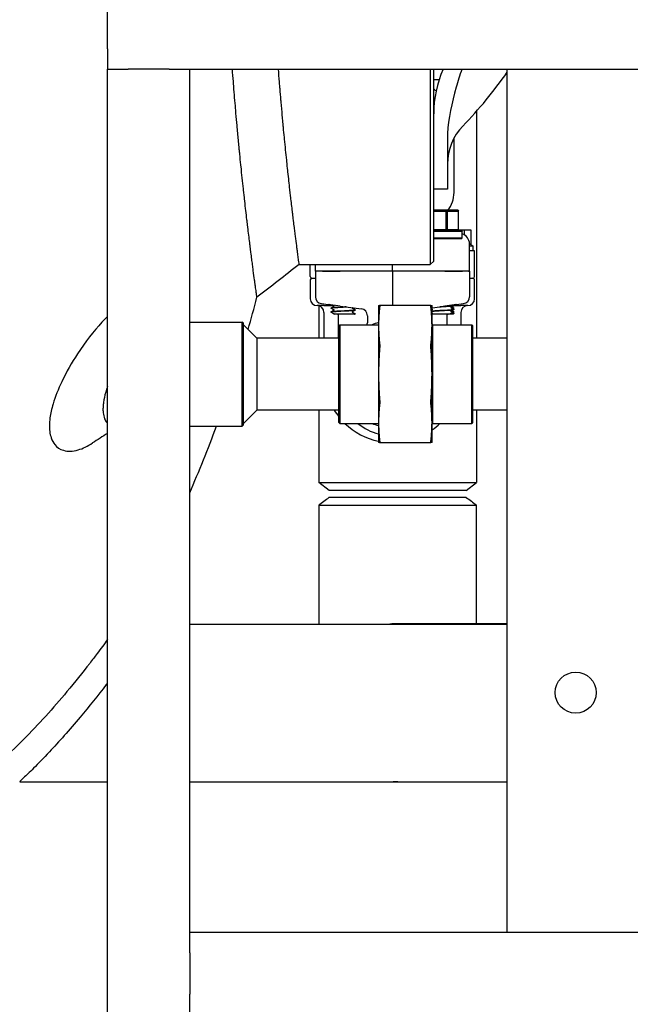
# Model space of a CAD drawing. Header units: inches. Extents: x 18 to 846, y -67 to 561.
# Tile 521 of 656: x 543 to 554, y 211 to 229. Entities that reach past the tile are written whole.
import ezdxf

# ---------------------------------------------------------------- set-up
doc = ezdxf.new("R2010")
doc.units = ezdxf.units.IN
doc.header["$LTSCALE"] = 24
doc.header["$MEASUREMENT"] = 0
doc.layers.add('Visible (ANSI)', color=7, linetype='Continuous', lineweight=30)

msp = doc.modelspace()

# ---------------------------------------------------------------- linework, layer by layer
at = {"layer": 'Visible (ANSI)'}
for p, q in [((544.75843, 228.66786), (544.75843, 229.41786)), ((544.75843, 228.66786), (544.75843, 228.29286)), ((544.75843, 228.29286), (545.13343, 228.29286)), ((544.75843, 192.54286), (544.75843, 228.29286)), ((545.88343, 228.29286), (545.13343, 228.29286)), ((545.88343, 228.29286), (546.25843, 228.29286)), ((546.25843, 212.54286), (546.25843, 228.29286)), ((546.25843, 228.29286), (582.75843, 228.29286)), ((550.64978, 228.29295), (550.64978, 224.73036)), ((550.71228, 224.79286), (550.71228, 228.29295)), ((552.05343, 212.54286), (552.05343, 228.29286)), ((550.71228, 228.10429), (550.81209, 228.10429)), ((551.49043, 227.52276), (551.49043, 223.38786)), ((550.96228, 227.02689), (550.96228, 226.40587)), ((551.08347, 226.04286), (551.08347, 227.03806)), ((550.96228, 226.40587), (550.96228, 226.10536)), ((550.96228, 226.10536), (550.71228, 226.10536)), ((550.9459, 225.71911), (550.71228, 225.71911)), ((550.71228, 225.70349), (550.93594, 225.70349)), ((550.93594, 225.70349), (550.9459, 225.71911)), ((550.96183, 225.70349), (550.93594, 225.70349)), ((550.93594, 225.70349), (550.93594, 225.36474)), ((550.9459, 225.71911), (550.96183, 225.70349)), ((551.15026, 225.71911), (550.9459, 225.71911)), ((550.96183, 225.36474), (550.96183, 225.70349)), ((550.96183, 225.70349), (551.15718, 225.70349)), ((551.15718, 225.70349), (551.15026, 225.71911)), ((551.15026, 225.71911), (551.16328, 225.70349)), ((551.16328, 225.70349), (551.15718, 225.70349)), ((551.15718, 225.70349), (551.15718, 225.36474)), ((551.16328, 225.36474), (551.16328, 225.70349)), ((550.93594, 225.36474), (550.71228, 225.36474)), ((550.71228, 225.34911), (551.21784, 225.34911)), ((551.23347, 225.33349), (550.71228, 225.33349)), ((550.95643, 225.34911), (550.93594, 225.36474)), ((550.93594, 225.36474), (550.96183, 225.36474)), ((550.96183, 225.36474), (550.95643, 225.34911)), ((551.15718, 225.36474), (550.96183, 225.36474)), ((551.18541, 225.34911), (551.15718, 225.36474)), ((551.15718, 225.36474), (551.16328, 225.36474)), ((551.16328, 225.36474), (551.18541, 225.34911)), ((551.27226, 225.35536), (551.17656, 225.35536)), ((551.21784, 225.34911), (551.23347, 225.33349)), ((551.23347, 225.21474), (551.23347, 225.33349)), ((551.27226, 225.26953), (551.27226, 225.35536)), ((551.39856, 225.35536), (551.27226, 225.35536)), ((551.39856, 225.08727), (551.39856, 225.35536)), ((550.71228, 225.21474), (551.23347, 225.21474)), ((551.21784, 225.19911), (550.73974, 225.19911)), ((551.21784, 225.19911), (551.23347, 225.21474)), ((551.21784, 225.19911), (551.22154, 225.19911)), ((551.36472, 224.60536), (551.36472, 225.10876)), ((551.36472, 225.07072), (551.42722, 225.07072)), ((551.45847, 224.98036), (551.36472, 224.98036)), ((551.39856, 225.08727), (551.42722, 225.07072)), ((551.42722, 225.07072), (551.42722, 224.98036)), ((551.45847, 224.51161), (551.45847, 224.98036)), ((550.71228, 224.79286), (550.64978, 224.73036)), ((548.25678, 224.73036), (550.64978, 224.73036)), ((548.45847, 224.51161), (548.45847, 224.73036)), ((548.55222, 224.60536), (548.55222, 224.73036)), ((548.56201, 224.60536), (548.55222, 224.60536)), ((548.55222, 224.60536), (548.55222, 224.14013)), ((548.56201, 224.60536), (548.56976, 224.60536)), ((548.67957, 224.60536), (548.56976, 224.60536)), ((548.67957, 224.60536), (548.56976, 224.60536)), ((549.0018, 224.60536), (548.67957, 224.60536)), ((548.67957, 224.60536), (549.0018, 224.60536)), ((549.95847, 224.60536), (549.0018, 224.60536)), ((549.95847, 224.60536), (549.0018, 224.60536)), ((549.95847, 224.60536), (549.95847, 224.73036)), ((550.91513, 224.60536), (549.95847, 224.60536)), ((549.95847, 224.60536), (549.95847, 223.98036)), ((550.91513, 224.60536), (549.95847, 224.60536)), ((551.23736, 224.60536), (550.91513, 224.60536)), ((550.91513, 224.60536), (551.23736, 224.60536)), ((551.34717, 224.60536), (551.23736, 224.60536)), ((551.34717, 224.60536), (551.23736, 224.60536)), ((551.34717, 224.60536), (551.35492, 224.60536)), ((551.35492, 224.60536), (551.36472, 224.60536)), ((551.36472, 224.60536), (551.36472, 224.14013)), ((548.45847, 224.44911), (548.45847, 224.10536)), ((548.48972, 224.48036), (548.55222, 224.48036)), ((551.36472, 224.48036), (551.42722, 224.48036)), ((551.45847, 224.10536), (551.45847, 224.44911)), ((548.70847, 223.98036), (548.58347, 223.98036)), ((548.61543, 223.97621), (548.61543, 223.38786)), ((548.662, 224.01591), (548.78716, 223.99943)), ((548.70847, 223.98036), (548.86078, 223.98036)), ((549.00198, 223.97115), (548.78716, 223.99943)), ((548.83972, 223.93515), (548.83972, 223.93448)), ((548.83972, 223.86365), (548.83972, 223.86298)), ((549.00198, 223.97115), (549.393, 223.91967)), ((549.27722, 223.8994), (549.27722, 223.89873)), ((549.70597, 223.98036), (549.70597, 223.61425)), ((550.66234, 223.98036), (549.7246, 223.98036)), ((550.68097, 223.61425), (550.68097, 223.98036)), ((550.68097, 223.94035), (550.91495, 223.97115)), ((551.12977, 223.99943), (550.91495, 223.97115)), ((551.07708, 223.98036), (551.20847, 223.98036)), ((551.07722, 223.97922), (551.07722, 223.97855)), ((551.07722, 223.93498), (551.07722, 223.93431)), ((551.07722, 223.90772), (551.07722, 223.90705)), ((551.07722, 223.86348), (551.07722, 223.86281)), ((551.12977, 223.99943), (551.25493, 224.01591)), ((551.33347, 223.98036), (551.20847, 223.98036)), ((548.70847, 223.85536), (548.70847, 223.38786)), ((548.89313, 223.82411), (548.89154, 223.82411)), ((549.20371, 223.82411), (548.89313, 223.82411)), ((548.96722, 223.8113), (548.96722, 223.38786)), ((549.26521, 223.82411), (549.20371, 223.82411)), ((549.26521, 223.82411), (549.26905, 223.82411)), ((549.27638, 223.82411), (549.26905, 223.82411)), ((549.27722, 223.8279), (549.27722, 223.82723)), ((549.50169, 223.79574), (549.50169, 223.66245)), ((550.86071, 223.82411), (550.68097, 223.82411)), ((550.96473, 223.82411), (550.86071, 223.82411)), ((550.94972, 223.8113), (550.94972, 223.63036)), ((550.96473, 223.82411), (550.97578, 223.82411)), ((551.04645, 223.82411), (550.97578, 223.82411)), ((551.06367, 223.82411), (551.04645, 223.82411)), ((551.07722, 223.83622), (551.07722, 223.83555)), ((551.20847, 223.85536), (551.20847, 223.63036)), ((546.25843, 223.68036), (547.21684, 223.68036)), ((547.21684, 221.78036), (547.21684, 223.68036)), ((547.23247, 223.66474), (547.21684, 223.68036)), ((547.23247, 223.66474), (547.23247, 221.79599)), ((547.48247, 223.38786), (547.23247, 223.63786)), ((548.98247, 223.61474), (548.99809, 223.63036)), ((548.98247, 221.84599), (548.98247, 223.61474)), ((548.99809, 223.63036), (548.99809, 221.83036)), ((548.99809, 223.63036), (549.70597, 223.63036)), ((549.70597, 223.61425), (549.70597, 222.73036)), ((550.69597, 223.63036), (550.68097, 223.64536)), ((550.68097, 222.73036), (550.68097, 223.61425)), ((550.69597, 221.83036), (550.69597, 223.63036)), ((550.69597, 223.63036), (551.40534, 223.63036)), ((551.40534, 221.83036), (551.40534, 223.63036)), ((551.42097, 223.61474), (551.40534, 223.63036)), ((551.42097, 223.61474), (551.42097, 221.84599)), ((548.98247, 223.38786), (547.48247, 223.38786)), ((547.48247, 223.38786), (547.48247, 222.07286)), ((552.05343, 223.38786), (551.42097, 223.38786)), ((549.70597, 222.73036), (549.70597, 221.84648)), ((550.68097, 221.84648), (550.68097, 222.73036)), ((547.48247, 222.07286), (547.23247, 221.82286)), ((548.98247, 222.07286), (547.48247, 222.07286)), ((548.61543, 222.07286), (548.61543, 220.74924)), ((552.05343, 222.07286), (551.42097, 222.07286)), ((551.49043, 222.07286), (551.49043, 220.74924)), ((546.25843, 221.78036), (547.21684, 221.78036)), ((547.23247, 221.79599), (547.21684, 221.78036)), ((548.98247, 221.84599), (548.99809, 221.83036)), ((548.99809, 221.83036), (549.70597, 221.83036)), ((549.70597, 221.84648), (549.70597, 221.48036)), ((550.68097, 221.48036), (550.68097, 221.84648)), ((550.69597, 221.83036), (550.68097, 221.81536)), ((550.69597, 221.83036), (551.40534, 221.83036)), ((551.42097, 221.84599), (551.40534, 221.83036)), ((549.7246, 221.48036), (550.66234, 221.48036)), ((548.61543, 220.74924), (551.49043, 220.74924)), ((548.80293, 220.60536), (548.61543, 220.74924)), ((551.30293, 220.60536), (551.49043, 220.74924)), ((550.05293, 220.48036), (548.80047, 220.48036)), ((551.30293, 220.60536), (548.80293, 220.60536)), ((551.30541, 220.48036), (550.05293, 220.48036)), ((548.61293, 220.33798), (548.61293, 218.16786)), ((551.49293, 218.17036), (551.49293, 220.33798)), ((546.25843, 218.16786), (552.05343, 218.16786)), ((552.05343, 218.17036), (550.05563, 218.17036)), ((543.15589, 215.29286), (544.75843, 215.29286)), ((546.25843, 215.29286), (552.05343, 215.29286)), ((550.05563, 215.29036), (552.05343, 215.29036)), ((582.75843, 212.54286), (546.25843, 212.54286)), ((546.25843, 212.16786), (546.25843, 212.54286)), ((546.25843, 212.16786), (546.25843, 211.41786)), ((546.25843, 211.04286), (546.25843, 211.41786))]:
    msp.add_line(p, q, dxfattribs=at)
msp.add_circle((553.30343, 216.91786), 0.375, dxfattribs=at)
msp.add_circle((553.30343, 216.91786), 0.375, dxfattribs=at)
for centre, radius, start, end in [((552.71228, 227.48036), 2, 156.030518, 180), ((545.59978, 232.73036), 7.8625, 315.882405, 325.166395), ((550.52097, 227.60536), 0.375, 51.142649, 59.325497), ((551.96228, 226.56088), 1, 135.882405, 180), ((550.58347, 226.04286), 0.5, 319.646623, 0), ((548.48972, 224.51161), 0.03125, 180, 270), ((548.48972, 224.44911), 0.03125, 90, 180), ((551.42722, 224.51161), 0.03125, 270, 0), ((551.42722, 224.44911), 0.03125, 0, 90), ((548.58347, 224.10536), 0.125, 180, 270), ((551.33347, 224.10536), 0.125, 270, 0), ((548.58347, 223.85536), 0.125, 0, 90), ((548.77972, 223.8113), 0.1875, 54.852315, 82.5), ((549.37669, 223.79574), 0.125, 0, 82.5), ((551.13722, 223.8113), 0.1875, 97.5, 110.64459), ((551.33347, 223.85536), 0.125, 90, 180), ((548.77972, 223.8113), 0.1875, 0, 3.920217), ((551.13722, 223.8113), 0.1875, 176.079783, 180), ((549.37669, 223.66245), 0.125, 345.12677, 0), ((549.95847, 222.73036), 0.97375, 105.028934, 112.442686), ((549.95847, 222.73036), 1.25, 211.735587, 218.666119), ((549.95847, 222.73036), 1.25, 226.05448, 258.346062), ((549.95847, 222.59661), 0.99125, 230.625309, 255.24248), ((549.95847, 222.73036), 0.97375, 247.557314, 254.971066), ((549.95847, 222.73036), 1.25, 305.309996, 313.94552)]:
    msp.add_arc(centre, radius, start, end, dxfattribs=at)
for centre, major_axis, ratio, start_param, end_param in [((551.17556, 225.10769), (-0.18003, -0.0586), 0.99034231, 2.82973596, 4.0894164), ((548.67832, 224.13984), (0.12504, -0.01646), 0.99110598, 3.2713412, 4.71238898), ((551.23861, 224.13984), (-0.12504, -0.01646), 0.99110598, 1.57079633, 3.01184411)]:
    msp.add_ellipse(centre, major_axis=major_axis, ratio=ratio, start_param=start_param, end_param=end_param, dxfattribs=at)
for points, knots in [([(547.48635, 224.13083), (547.48635, 224.13083), (547.48601, 224.13325), (547.48533, 224.13808), (547.48532, 224.13813), (547.48532, 224.13817), (547.48531, 224.13821), (547.48478, 224.14199), (547.48404, 224.14723), (547.48311, 224.15393), (547.48309, 224.15406), (547.48307, 224.1542), (547.48305, 224.15434), (547.48116, 224.16785), (547.47845, 224.18719), (547.47494, 224.21239), (547.47488, 224.21286), (547.47481, 224.21333), (547.47475, 224.2138), (547.47303, 224.22615), (547.47112, 224.23988), (547.46903, 224.255), (547.46893, 224.2557), (547.46883, 224.2564), (547.46874, 224.2571), (547.46677, 224.27133), (547.46463, 224.28677), (547.46234, 224.30341), (547.45953, 224.32381), (547.45648, 224.34604), (547.45319, 224.37011), (547.45301, 224.3714), (547.45283, 224.37269), (547.45265, 224.37399), (547.44969, 224.39567), (547.44654, 224.41881), (547.4432, 224.44342), (547.44297, 224.44508), (547.44275, 224.44675), (547.44252, 224.44842), (547.43565, 224.49911), (547.42801, 224.55594), (547.41964, 224.61889), (547.4193, 224.62145), (547.41896, 224.62402), (547.41861, 224.6266), (547.41657, 224.64197), (547.41449, 224.65771), (547.41236, 224.6738), (547.41033, 224.68916), (547.40827, 224.70485), (547.40616, 224.72087), (547.40576, 224.72398), (547.40535, 224.7271), (547.40494, 224.73023), (547.40086, 224.76131), (547.39664, 224.79361), (547.3923, 224.82712), (547.38709, 224.86726), (547.38169, 224.90921), (547.3761, 224.953), (547.37554, 224.95738), (547.37497, 224.96178), (547.37441, 224.9662), (547.3696, 225.00388), (547.36466, 225.0429), (547.35959, 225.08325), (547.35896, 225.08827), (547.35833, 225.09331), (547.35769, 225.09837), (547.34699, 225.18368), (547.33572, 225.27484), (547.32398, 225.37175), (547.32322, 225.37802), (547.32246, 225.38432), (547.32169, 225.39064), (547.32054, 225.40015), (547.31939, 225.4097), (547.31823, 225.41931), (547.3139, 225.45534), (547.3095, 225.49212), (547.30504, 225.52966), (547.30422, 225.53659), (547.3034, 225.54355), (547.30257, 225.55053), (547.29636, 225.60297), (547.29005, 225.65686), (547.28365, 225.71217), (547.27714, 225.76839), (547.27051, 225.82627), (547.26379, 225.88579), (547.26283, 225.89422), (547.26188, 225.90269), (547.26092, 225.91119), (547.25454, 225.96787), (547.24807, 226.02601), (547.24152, 226.08559), (547.24052, 226.09472), (547.23951, 226.1039), (547.23851, 226.1131), (547.22454, 226.24075), (547.21026, 226.37492), (547.1958, 226.51534), (547.19473, 226.52575), (547.19366, 226.53619), (547.19259, 226.54666), (547.18596, 226.61136), (547.1793, 226.67737), (547.17262, 226.74465), (547.17153, 226.75571), (547.17043, 226.76681), (547.16933, 226.77794), (547.16703, 226.80122), (547.16473, 226.82466), (547.16243, 226.84824), (547.15852, 226.88836), (547.1546, 226.92889), (547.15069, 226.96982), (547.14257, 227.05475), (547.13442, 227.14186), (547.12627, 227.23105), (547.12514, 227.24347), (547.12401, 227.25593), (547.12287, 227.26842), (547.11633, 227.34053), (547.10979, 227.41398), (547.10328, 227.48872), (547.10217, 227.5015), (547.10106, 227.51431), (547.09994, 227.52716), (547.09717, 227.55928), (547.09439, 227.59164), (547.09162, 227.62423), (547.08042, 227.7562), (547.06932, 227.89194), (547.05843, 228.03111), (547.05741, 228.04414), (547.05639, 228.0572), (547.05538, 228.07028), (547.04969, 228.14356), (547.04407, 228.21777), (547.03851, 228.29286)], [0.464153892, 0.464153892, 0.464153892, 0.464153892, 0.471470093, 0.471470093, 0.471470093, 0.471534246, 0.471534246, 0.471534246, 0.477207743, 0.477207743, 0.477207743, 0.477323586, 0.477323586, 0.477323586, 0.488672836, 0.488672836, 0.488672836, 0.488884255, 0.488884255, 0.488884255, 0.49439829, 0.49439829, 0.49439829, 0.494653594, 0.494653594, 0.494653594, 0.499800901, 0.499800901, 0.499800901, 0.506111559, 0.506111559, 0.506111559, 0.506449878, 0.506449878, 0.506449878, 0.512087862, 0.512087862, 0.512087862, 0.51246775, 0.51246775, 0.51246775, 0.523987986, 0.523987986, 0.523987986, 0.524456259, 0.524456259, 0.524456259, 0.527247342, 0.527247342, 0.527247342, 0.529912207, 0.529912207, 0.529912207, 0.530428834, 0.530428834, 0.530428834, 0.535559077, 0.535559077, 0.535559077, 0.541703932, 0.541703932, 0.541703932, 0.54231888, 0.54231888, 0.54231888, 0.547563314, 0.547563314, 0.547563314, 0.548215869, 0.548215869, 0.548215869, 0.559212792, 0.559212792, 0.559212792, 0.559924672, 0.559924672, 0.559924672, 0.56099478, 0.56099478, 0.56099478, 0.565005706, 0.565005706, 0.565005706, 0.565746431, 0.565746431, 0.565746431, 0.571308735, 0.571308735, 0.571308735, 0.576963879, 0.576963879, 0.576963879, 0.57776545, 0.57776545, 0.57776545, 0.583109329, 0.583109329, 0.583109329, 0.583928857, 0.583928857, 0.583928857, 0.595294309, 0.595294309, 0.595294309, 0.596136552, 0.596136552, 0.596136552, 0.601339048, 0.601339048, 0.601339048, 0.602194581, 0.602194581, 0.602194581, 0.603984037, 0.603984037, 0.603984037, 0.607028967, 0.607028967, 0.607028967, 0.613347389, 0.613347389, 0.613347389, 0.614226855, 0.614226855, 0.614226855, 0.619301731, 0.619301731, 0.619301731, 0.620169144, 0.620169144, 0.620169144, 0.622337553, 0.622337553, 0.622337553, 0.631118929, 0.631118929, 0.631118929, 0.631940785, 0.631940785, 0.631940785, 0.636542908, 0.636542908, 0.636542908, 0.636542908]), ([(548.25678, 224.73036), (548.25678, 224.73036), (548.25646, 224.73271), (548.25583, 224.73741), (548.25582, 224.73745), (548.25582, 224.73749), (548.25581, 224.73754), (548.25531, 224.74121), (548.25463, 224.7463), (548.25375, 224.7528), (548.25373, 224.75294), (548.25372, 224.75307), (548.2537, 224.7532), (548.25193, 224.76633), (548.24941, 224.78511), (548.24614, 224.80954), (548.24608, 224.81), (548.24602, 224.81046), (548.24596, 224.81092), (548.24435, 224.82289), (548.24258, 224.8362), (548.24063, 224.85085), (548.24054, 224.85152), (548.24045, 224.85221), (548.24036, 224.85289), (548.23852, 224.86668), (548.23654, 224.88163), (548.2344, 224.89774), (548.23179, 224.91749), (548.22895, 224.939), (548.22589, 224.96228), (548.22573, 224.96353), (548.22557, 224.96478), (548.2254, 224.96604), (548.22265, 224.98701), (548.21972, 225.0094), (548.21662, 225.0332), (548.21641, 225.0348), (548.2162, 225.03641), (548.21599, 225.03803), (548.20961, 225.08705), (548.20252, 225.14198), (548.19476, 225.20283), (548.19444, 225.2053), (548.19413, 225.20779), (548.19381, 225.21028), (548.19192, 225.22514), (548.18998, 225.24035), (548.18801, 225.2559), (548.18613, 225.27075), (548.18422, 225.28592), (548.18227, 225.3014), (548.18189, 225.3044), (548.18151, 225.30741), (548.18113, 225.31044), (548.17735, 225.34048), (548.17344, 225.3717), (548.16942, 225.40408), (548.16459, 225.44288), (548.15959, 225.48338), (548.15443, 225.5256), (548.15391, 225.52982), (548.15339, 225.53406), (548.15287, 225.53832), (548.14843, 225.57465), (548.14388, 225.61222), (548.1392, 225.65103), (548.13862, 225.65586), (548.13804, 225.66071), (548.13746, 225.66557), (548.1276, 225.74761), (548.11725, 225.8351), (548.10649, 225.928), (548.10579, 225.93401), (548.10509, 225.94005), (548.10439, 225.9461), (548.10334, 225.95521), (548.10228, 225.96437), (548.10122, 225.97358), (548.09725, 226.0081), (548.09322, 226.04334), (548.08914, 226.07928), (548.08839, 226.08592), (548.08764, 226.09259), (548.08688, 226.09927), (548.0812, 226.14949), (548.07543, 226.20108), (548.06957, 226.25402), (548.06362, 226.30785), (548.05758, 226.36316), (548.05145, 226.41995), (548.05058, 226.428), (548.04972, 226.43608), (548.04884, 226.44419), (548.04304, 226.49825), (548.03716, 226.55362), (548.03122, 226.6103), (548.03031, 226.61899), (548.0294, 226.62772), (548.02849, 226.63647), (548.01583, 226.75787), (548.00292, 226.88515), (547.98988, 227.01817), (547.98892, 227.02803), (547.98795, 227.03792), (547.98699, 227.04784), (547.98101, 227.10912), (547.97502, 227.1716), (547.96901, 227.23526), (547.96802, 227.24573), (547.96703, 227.25623), (547.96605, 227.26676), (547.96398, 227.28879), (547.96191, 227.31095), (547.95984, 227.33325), (547.95633, 227.37119), (547.95281, 227.40952), (547.94929, 227.44823), (547.942, 227.52856), (547.93471, 227.61068), (547.92744, 227.69453), (547.92643, 227.70621), (547.92542, 227.71791), (547.92441, 227.72965), (547.91858, 227.79739), (547.91277, 227.86626), (547.90699, 227.93621), (547.906, 227.94816), (547.90502, 227.96015), (547.90403, 227.97217), (547.90157, 228.00222), (547.89911, 228.03247), (547.89666, 228.06291), (547.89059, 228.13837), (547.88457, 228.21504), (547.87861, 228.29286)], [0.464153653, 0.464153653, 0.464153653, 0.464153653, 0.471470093, 0.471470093, 0.471470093, 0.471534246, 0.471534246, 0.471534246, 0.477207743, 0.477207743, 0.477207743, 0.477323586, 0.477323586, 0.477323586, 0.488672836, 0.488672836, 0.488672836, 0.488884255, 0.488884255, 0.488884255, 0.49439829, 0.49439829, 0.49439829, 0.494653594, 0.494653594, 0.494653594, 0.499800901, 0.499800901, 0.499800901, 0.506111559, 0.506111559, 0.506111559, 0.506449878, 0.506449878, 0.506449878, 0.512087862, 0.512087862, 0.512087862, 0.51246775, 0.51246775, 0.51246775, 0.523987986, 0.523987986, 0.523987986, 0.524456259, 0.524456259, 0.524456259, 0.527247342, 0.527247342, 0.527247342, 0.529912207, 0.529912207, 0.529912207, 0.530428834, 0.530428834, 0.530428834, 0.535559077, 0.535559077, 0.535559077, 0.541703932, 0.541703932, 0.541703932, 0.54231888, 0.54231888, 0.54231888, 0.547563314, 0.547563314, 0.547563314, 0.548215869, 0.548215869, 0.548215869, 0.559212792, 0.559212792, 0.559212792, 0.559924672, 0.559924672, 0.559924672, 0.56099478, 0.56099478, 0.56099478, 0.565005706, 0.565005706, 0.565005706, 0.565746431, 0.565746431, 0.565746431, 0.571308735, 0.571308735, 0.571308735, 0.576963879, 0.576963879, 0.576963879, 0.57776545, 0.57776545, 0.57776545, 0.583109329, 0.583109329, 0.583109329, 0.583928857, 0.583928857, 0.583928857, 0.595294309, 0.595294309, 0.595294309, 0.596136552, 0.596136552, 0.596136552, 0.601339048, 0.601339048, 0.601339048, 0.602194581, 0.602194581, 0.602194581, 0.603984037, 0.603984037, 0.603984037, 0.607028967, 0.607028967, 0.607028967, 0.613347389, 0.613347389, 0.613347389, 0.614226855, 0.614226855, 0.614226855, 0.619301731, 0.619301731, 0.619301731, 0.620169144, 0.620169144, 0.620169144, 0.622337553, 0.622337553, 0.622337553, 0.627712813, 0.627712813, 0.627712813, 0.627712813]), ([(551.2232, 228.29287), (551.18855, 228.18174), (551.15479, 228.07207), (551.0417, 227.67863), (550.97586, 227.39545), (550.96414, 227.11769)], [18.96312564, 18.96312564, 18.96312564, 18.96312564, 19.83036193, 19.83036193, 22.11077744, 22.11077744, 22.11077744, 22.11077744]), ([(551.22009, 225.20136), (551.22033, 225.20098), (551.22058, 225.20061), (551.22106, 225.19986), (551.2213, 225.19949), (551.22154, 225.19911)], [2.9308933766, 2.9308933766, 2.9308933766, 2.9308933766, 2.9361393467, 2.9361393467, 2.9412908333, 2.9412908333, 2.9412908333, 2.9412908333]), ([(548.83972, 223.93446), (548.83971, 223.93454), (548.83973, 223.93462), (548.83976, 223.93471), (548.84102, 223.93806), (548.87238, 223.9414), (548.9229, 223.94475), (548.97341, 223.9481), (549.04208, 223.95145), (549.10496, 223.9548), (549.11004, 223.95507), (549.11507, 223.95534), (549.12004, 223.95561)], [9.7231366, 9.7231366, 9.7231366, 9.7231366, 9.74502607, 9.74502607, 9.74502607, 10.62786696, 10.62786696, 10.62786696, 11.51043884, 11.51043884, 11.51043884, 11.58167751, 11.58167751, 11.58167751, 11.58167751]), ([(548.83972, 223.93518), (548.83978, 223.93663), (548.84032, 223.938), (548.84157, 223.93988), (548.84224, 223.94049), (548.8434, 223.94139), (548.84392, 223.94169), (548.84442, 223.94196)], [0, 0, 0, 0, 0.0205883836, 0.0205883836, 0.0401725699, 0.0401725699, 0.0585166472, 0.0585166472, 0.0585166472, 0.0585166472]), ([(548.84442, 223.92768), (548.84364, 223.92809), (548.8428, 223.92859), (548.8414, 223.93003), (548.8409, 223.93067), (548.84007, 223.93233), (548.83976, 223.93337), (548.83972, 223.93446)], [0, 0, 0, 0, 0.0284593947, 0.0284593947, 0.0432355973, 0.0432355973, 0.0585452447, 0.0585452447, 0.0585452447, 0.0585452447]), ([(548.83974, 223.86296), (548.83972, 223.86322), (548.83987, 223.86349), (548.84022, 223.86376), (548.84454, 223.86706), (548.87801, 223.87036), (548.92924, 223.87367), (548.98278, 223.87712), (549.05469, 223.88057), (549.1185, 223.88402), (549.1818, 223.88745), (549.23577, 223.89087), (549.26079, 223.8943), (549.2716, 223.89578), (549.27692, 223.89725), (549.27687, 223.89873)], [3.43995129, 3.43995129, 3.43995129, 3.43995129, 3.51032458, 3.51032458, 3.51032458, 4.381086, 4.381086, 4.381086, 5.29105466, 5.29105466, 5.29105466, 6.1939142, 6.1939142, 6.1939142, 6.58386054, 6.58386054, 6.58386054, 6.58386054]), ([(548.83972, 223.86368), (548.83978, 223.86513), (548.84032, 223.8665), (548.84157, 223.86838), (548.84224, 223.86899), (548.8434, 223.86989), (548.84392, 223.87019), (548.84442, 223.87046)], [0, 0, 0, 0, 0.0205883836, 0.0205883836, 0.0401725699, 0.0401725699, 0.0585166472, 0.0585166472, 0.0585166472, 0.0585166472]), ([(548.84442, 223.85618), (548.84364, 223.85659), (548.8428, 223.85709), (548.8414, 223.85853), (548.8409, 223.85917), (548.84007, 223.86083), (548.83976, 223.86187), (548.83972, 223.86296)], [0, 0, 0, 0, 0.0284593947, 0.0284593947, 0.0432355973, 0.0432355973, 0.0585452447, 0.0585452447, 0.0585452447, 0.0585452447]), ([(549.27717, 223.89943), (549.27709, 223.89641), (549.25328, 223.89339), (549.21196, 223.89038), (549.16636, 223.88705), (549.10031, 223.88372), (549.03662, 223.88039), (548.97317, 223.87707), (548.91327, 223.87375), (548.87746, 223.87044), (548.85305, 223.86818), (548.84014, 223.86591), (548.83996, 223.86365)], [-12.86936245, -12.86936245, -12.86936245, -12.86936245, -12.07404191, -12.07404191, -12.07404191, -11.19621785, -11.19621785, -11.19621785, -10.32167204, -10.32167204, -10.32167204, -9.7254532, -9.7254532, -9.7254532, -9.7254532]), ([(549.1164, 223.95608), (549.0796, 223.9541), (549.04021, 223.95211), (549.00329, 223.95013), (548.94143, 223.9468), (548.88765, 223.94347), (548.86047, 223.94015), (548.84686, 223.93848), (548.84005, 223.93682), (548.84005, 223.93515)], [-17.84775703, -17.84775703, -17.84775703, -17.84775703, -17.32444239, -17.32444239, -17.32444239, -16.44774928, -16.44774928, -16.44774928, -16.0086385, -16.0086385, -16.0086385, -16.0086385]), ([(548.89267, 223.97057), (548.89267, 223.97195), (548.89211, 223.97324), (548.89117, 223.97453), (548.89082, 223.9748), (548.8905, 223.97503), (548.89044, 223.97506), (548.89044, 223.97506)], [0, 0, 0, 0, 0.0228286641, 0.0228286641, 0.0416330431, 0.0416330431, 0.0546149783, 0.0546149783, 0.0546149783, 0.0546149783]), ([(548.89044, 223.96607), (548.89044, 223.96607), (548.89068, 223.96617), (548.89144, 223.96696), (548.89181, 223.96742), (548.89243, 223.96875), (548.89267, 223.96965), (548.89267, 223.97057)], [0.002645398, 0.002645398, 0.002645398, 0.002645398, 0.0275896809, 0.0275896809, 0.0421717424, 0.0421717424, 0.0572873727, 0.0572873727, 0.0572873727, 0.0572873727]), ([(548.89267, 223.89907), (548.89267, 223.90045), (548.89211, 223.90174), (548.89117, 223.90303), (548.89082, 223.9033), (548.8905, 223.90353), (548.89044, 223.90356), (548.89044, 223.90356)], [0, 0, 0, 0, 0.0228286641, 0.0228286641, 0.0416330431, 0.0416330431, 0.0546149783, 0.0546149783, 0.0546149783, 0.0546149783]), ([(548.89044, 223.89457), (548.89044, 223.89457), (548.89068, 223.89467), (548.89144, 223.89546), (548.89181, 223.89592), (548.89243, 223.89725), (548.89267, 223.89815), (548.89267, 223.89907)], [0.002645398, 0.002645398, 0.002645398, 0.002645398, 0.0275896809, 0.0275896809, 0.0421717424, 0.0421717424, 0.0572873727, 0.0572873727, 0.0572873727, 0.0572873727]), ([(549.22649, 223.93931), (549.22649, 223.93931), (549.22625, 223.93922), (549.22549, 223.93842), (549.22513, 223.93797), (549.2245, 223.93664), (549.22426, 223.93573), (549.22426, 223.93482)], [0.002645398, 0.002645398, 0.002645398, 0.002645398, 0.0275896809, 0.0275896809, 0.0421717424, 0.0421717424, 0.0572873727, 0.0572873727, 0.0572873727, 0.0572873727]), ([(549.22426, 223.93482), (549.22426, 223.93343), (549.22483, 223.93214), (549.22576, 223.93086), (549.22611, 223.93058), (549.22643, 223.93035), (549.22649, 223.93032), (549.22649, 223.93032)], [0, 0, 0, 0, 0.0228286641, 0.0228286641, 0.0416330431, 0.0416330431, 0.0546149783, 0.0546149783, 0.0546149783, 0.0546149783]), ([(549.22649, 223.86781), (549.22649, 223.86781), (549.22625, 223.86772), (549.22549, 223.86692), (549.22513, 223.86647), (549.2245, 223.86514), (549.22426, 223.86423), (549.22426, 223.86332)], [0.002645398, 0.002645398, 0.002645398, 0.002645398, 0.0275896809, 0.0275896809, 0.0421717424, 0.0421717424, 0.0572873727, 0.0572873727, 0.0572873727, 0.0572873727]), ([(549.22426, 223.86332), (549.22426, 223.86193), (549.22483, 223.86064), (549.22576, 223.85936), (549.22611, 223.85908), (549.22643, 223.85885), (549.22649, 223.85882), (549.22649, 223.85882)], [0, 0, 0, 0, 0.0228286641, 0.0228286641, 0.0416330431, 0.0416330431, 0.0546149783, 0.0546149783, 0.0546149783, 0.0546149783]), ([(549.26797, 223.93613), (549.26944, 223.93594), (549.27013, 223.93514), (549.26976, 223.93057), (549.26361, 223.92416), (549.25177, 223.91905), (549.25071, 223.91862), (549.24958, 223.91821)], [0, 0, 0, 0, 0.081815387, 0.081815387, 0.306933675, 0.306933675, 0.327977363, 0.327977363, 0.327977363, 0.327977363]), ([(549.27251, 223.90621), (549.27329, 223.9058), (549.27414, 223.9053), (549.27553, 223.90385), (549.27603, 223.90322), (549.27686, 223.90156), (549.27717, 223.90051), (549.27722, 223.89943)], [0, 0, 0, 0, 0.0284593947, 0.0284593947, 0.0432355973, 0.0432355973, 0.0585452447, 0.0585452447, 0.0585452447, 0.0585452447]), ([(549.27722, 223.89871), (549.27715, 223.89725), (549.27661, 223.89588), (549.27536, 223.89401), (549.27469, 223.89339), (549.27353, 223.8925), (549.27301, 223.89219), (549.27251, 223.89193)], [0, 0, 0, 0, 0.0205883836, 0.0205883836, 0.0401725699, 0.0401725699, 0.0585166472, 0.0585166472, 0.0585166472, 0.0585166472]), ([(549.7246, 223.98036), (549.72588, 223.98036), (549.72652, 223.97689), (549.72652, 223.96481), (549.72588, 223.95551), (549.7246, 223.94375)], [1.299728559, 1.299728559, 1.299728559, 1.299728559, 1.420078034, 1.420078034, 1.540427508, 1.540427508, 1.540427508, 1.540427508]), ([(550.66234, 223.94375), (550.66105, 223.95551), (550.66042, 223.96481), (550.66042, 223.97689), (550.66105, 223.98036), (550.66234, 223.98036)], [0.397039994, 0.397039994, 0.397039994, 0.397039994, 0.517389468, 0.517389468, 0.637738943, 0.637738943, 0.637738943, 0.637738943]), ([(551.07703, 223.90774), (551.0769, 223.9053), (551.0618, 223.90286), (551.03366, 223.90041), (550.99517, 223.89707), (550.93298, 223.89372), (550.86877, 223.89038), (550.80483, 223.88705), (550.7401, 223.88372), (550.69694, 223.88039), (550.69124, 223.87995), (550.68593, 223.87951), (550.68103, 223.87907)], [-13.60005092, -13.60005092, -13.60005092, -13.60005092, -12.95573055, -12.95573055, -12.95573055, -12.07404191, -12.07404191, -12.07404191, -11.19621785, -11.19621785, -11.19621785, -11.08034572, -11.08034572, -11.08034572, -11.08034572]), ([(550.68127, 223.8784), (550.70234, 223.88028), (550.7304, 223.88215), (550.76279, 223.88402), (550.82199, 223.88745), (550.89437, 223.89087), (550.95365, 223.8943), (551.01246, 223.89769), (551.05715, 223.90109), (551.07171, 223.90449), (551.07537, 223.90534), (551.07711, 223.9062), (551.07702, 223.90705)], [4.79716041, 4.79716041, 4.79716041, 4.79716041, 5.29105466, 5.29105466, 5.29105466, 6.1939142, 6.1939142, 6.1939142, 7.08972014, 7.08972014, 7.08972014, 7.31454901, 7.31454901, 7.31454901, 7.31454901]), ([(550.69267, 223.90738), (550.69267, 223.90877), (550.69211, 223.91006), (550.69117, 223.91135), (550.69082, 223.91162), (550.6905, 223.91185), (550.69044, 223.91188), (550.69044, 223.91188)], [0, 0, 0, 0, 0.0228286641, 0.0228286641, 0.0416330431, 0.0416330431, 0.0546149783, 0.0546149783, 0.0546149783, 0.0546149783]), ([(550.69044, 223.90289), (550.69044, 223.90289), (550.69068, 223.90298), (550.69144, 223.90378), (550.69181, 223.90423), (550.69243, 223.90556), (550.69267, 223.90647), (550.69267, 223.90738)], [0.002645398, 0.002645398, 0.002645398, 0.002645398, 0.0275896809, 0.0275896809, 0.0421717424, 0.0421717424, 0.0572873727, 0.0572873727, 0.0572873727, 0.0572873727]), ([(550.82016, 223.95867), (550.85907, 223.96072), (550.89981, 223.96278), (550.93671, 223.96484), (550.99677, 223.96818), (551.0455, 223.97153), (551.06591, 223.97487), (551.07338, 223.9761), (551.07701, 223.97732), (551.07692, 223.97855)], [11.85080181, 11.85080181, 11.85080181, 11.85080181, 12.39274411, 12.39274411, 12.39274411, 13.27478516, 13.27478516, 13.27478516, 13.59773432, 13.59773432, 13.59773432, 13.59773432]), ([(551.07718, 223.97924), (551.0771, 223.97621), (551.05299, 223.97317), (551.01124, 223.97014), (550.96529, 223.9668), (550.89888, 223.96346), (550.83505, 223.96012), (550.8329, 223.96001), (550.83075, 223.9599), (550.8286, 223.95978)], [-19.88323623, -19.88323623, -19.88323623, -19.88323623, -19.0832549, -19.0832549, -19.0832549, -18.20289523, -18.20289523, -18.20289523, -18.17316098, -18.17316098, -18.17316098, -18.17316098]), ([(551.02649, 223.94763), (551.02649, 223.94763), (551.02625, 223.94754), (551.02549, 223.94674), (551.02513, 223.94628), (551.0245, 223.94495), (551.02426, 223.94405), (551.02426, 223.94313)], [0.002645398, 0.002645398, 0.002645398, 0.002645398, 0.0275896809, 0.0275896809, 0.0421717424, 0.0421717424, 0.0572873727, 0.0572873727, 0.0572873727, 0.0572873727]), ([(551.02426, 223.94313), (551.02426, 223.94175), (551.02483, 223.94046), (551.02576, 223.93917), (551.02611, 223.9389), (551.02643, 223.93867), (551.02649, 223.93864), (551.02649, 223.93864)], [0, 0, 0, 0, 0.0228286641, 0.0228286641, 0.0416330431, 0.0416330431, 0.0546149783, 0.0546149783, 0.0546149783, 0.0546149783]), ([(551.02649, 223.87613), (551.02649, 223.87613), (551.02625, 223.87604), (551.02549, 223.87524), (551.02513, 223.87478), (551.0245, 223.87345), (551.02426, 223.87255), (551.02426, 223.87163)], [0.002645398, 0.002645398, 0.002645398, 0.002645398, 0.0275896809, 0.0275896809, 0.0421717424, 0.0421717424, 0.0572873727, 0.0572873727, 0.0572873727, 0.0572873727]), ([(551.02426, 223.87163), (551.02426, 223.87025), (551.02483, 223.86896), (551.02576, 223.86767), (551.02611, 223.8674), (551.02643, 223.86717), (551.02649, 223.86714), (551.02649, 223.86714)], [0, 0, 0, 0, 0.0228286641, 0.0228286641, 0.0416330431, 0.0416330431, 0.0546149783, 0.0546149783, 0.0546149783, 0.0546149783]), ([(551.07699, 223.86351), (551.07712, 223.86251), (551.07477, 223.86151), (551.06984, 223.86052), (551.06446, 223.85943), (551.05604, 223.85834), (551.04512, 223.85726)], [-9.712605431, -9.712605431, -9.712605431, -9.712605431, -9.449840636, -9.449840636, -9.449840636, -9.163521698, -9.163521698, -9.163521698, -9.163521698]), ([(551.07689, 223.93501), (551.07697, 223.9334), (551.07074, 223.9318), (551.05813, 223.93019), (551.05438, 223.92971), (551.05007, 223.92924), (551.04527, 223.92876)], [-15.995790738, -15.995790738, -15.995790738, -15.995790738, -15.572671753, -15.572671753, -15.572671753, -15.446707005, -15.446707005, -15.446707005, -15.446707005]), ([(551.07251, 223.98602), (551.07329, 223.98561), (551.07414, 223.98511), (551.07553, 223.98367), (551.07603, 223.98303), (551.07686, 223.98138), (551.07717, 223.98033), (551.07722, 223.97924)], [0, 0, 0, 0, 0.0284593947, 0.0284593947, 0.0432355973, 0.0432355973, 0.0585452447, 0.0585452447, 0.0585452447, 0.0585452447]), ([(551.07722, 223.97852), (551.07715, 223.97707), (551.07661, 223.9757), (551.07536, 223.97382), (551.07469, 223.97321), (551.07353, 223.97232), (551.07301, 223.97201), (551.07251, 223.97174)], [0, 0, 0, 0, 0.0205883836, 0.0205883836, 0.0401725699, 0.0401725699, 0.0585166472, 0.0585166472, 0.0585166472, 0.0585166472]), ([(551.07251, 223.94179), (551.07329, 223.94138), (551.07414, 223.94088), (551.07553, 223.93943), (551.07603, 223.93879), (551.07686, 223.93714), (551.07717, 223.93609), (551.07722, 223.93501)], [0, 0, 0, 0, 0.0284593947, 0.0284593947, 0.0432355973, 0.0432355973, 0.0585452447, 0.0585452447, 0.0585452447, 0.0585452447]), ([(551.07722, 223.93428), (551.07715, 223.93283), (551.07661, 223.93146), (551.07536, 223.92958), (551.07469, 223.92897), (551.07353, 223.92808), (551.07301, 223.92777), (551.07251, 223.9275)], [0, 0, 0, 0, 0.0205883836, 0.0205883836, 0.0401725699, 0.0401725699, 0.0585166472, 0.0585166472, 0.0585166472, 0.0585166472]), ([(551.07251, 223.91452), (551.07329, 223.91411), (551.07414, 223.91361), (551.07553, 223.91217), (551.07603, 223.91153), (551.07686, 223.90988), (551.07717, 223.90883), (551.07722, 223.90774)], [0, 0, 0, 0, 0.0284593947, 0.0284593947, 0.0432355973, 0.0432355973, 0.0585452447, 0.0585452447, 0.0585452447, 0.0585452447]), ([(551.07722, 223.90702), (551.07715, 223.90557), (551.07661, 223.9042), (551.07536, 223.90232), (551.07469, 223.90171), (551.07353, 223.90082), (551.07301, 223.90051), (551.07251, 223.90024)], [0, 0, 0, 0, 0.0205883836, 0.0205883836, 0.0401725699, 0.0401725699, 0.0585166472, 0.0585166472, 0.0585166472, 0.0585166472]), ([(551.07251, 223.87029), (551.07329, 223.86988), (551.07414, 223.86938), (551.07553, 223.86793), (551.07603, 223.86729), (551.07686, 223.86564), (551.07717, 223.86459), (551.07722, 223.86351)], [0, 0, 0, 0, 0.0284593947, 0.0284593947, 0.0432355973, 0.0432355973, 0.0585452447, 0.0585452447, 0.0585452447, 0.0585452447]), ([(551.07722, 223.86278), (551.07715, 223.86133), (551.07661, 223.85996), (551.07536, 223.85808), (551.07469, 223.85747), (551.07353, 223.85658), (551.07301, 223.85627), (551.07251, 223.856)], [0, 0, 0, 0, 0.0205883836, 0.0205883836, 0.0401725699, 0.0401725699, 0.0585166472, 0.0585166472, 0.0585166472, 0.0585166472]), ([(544.75842, 223.78102), (544.72459, 223.74777), (544.69054, 223.71262), (544.50599, 223.51337), (544.35293, 223.31696), (544.10649, 222.94039), (544.00727, 222.76804), (543.85914, 222.45604), (543.80418, 222.31838), (543.73859, 222.0965), (543.71956, 222.01127), (543.70485, 221.90118), (543.70203, 221.87264), (543.69924, 221.82697), (543.69861, 221.80941), (543.69831, 221.77605), (543.69858, 221.76022), (543.70018, 221.72408), (543.70184, 221.70407), (543.70947, 221.64214), (543.71824, 221.6031), (543.74656, 221.51977), (543.76867, 221.47905), (543.83796, 221.39244), (543.89176, 221.35763), (544.03325, 221.31466), (544.12615, 221.31885), (544.3085, 221.37163), (544.39723, 221.41442), (544.48686, 221.47324)], [4.88939093, 4.88939093, 4.88939093, 4.88939093, 5.34682313, 5.34682313, 7.36178351, 7.36178351, 8.8548679, 8.8548679, 10.00430467, 10.00430467, 10.75869748, 10.75869748, 11.03160492, 11.03160492, 11.20759247, 11.20759247, 11.37310032, 11.37310032, 11.59409096, 11.59409096, 12.08136351, 12.08136351, 12.74243365, 12.74243365, 13.78437447, 13.78437447, 15.1663247, 15.1663247, 16.36733435, 16.36733435, 16.36733435, 16.36733435]), ([(548.89267, 223.82757), (548.89267, 223.82895), (548.89211, 223.83024), (548.89117, 223.83153), (548.89082, 223.8318), (548.8905, 223.83203), (548.89044, 223.83206), (548.89044, 223.83206)], [0, 0, 0, 0, 0.0228286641, 0.0228286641, 0.0416330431, 0.0416330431, 0.0546149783, 0.0546149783, 0.0546149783, 0.0546149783]), ([(548.89154, 223.82411), (548.8918, 223.82446), (548.89209, 223.82493), (548.89253, 223.82612), (548.89267, 223.82684), (548.89267, 223.82757)], [0, 0, 0, 0, 0.0116950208, 0.0116950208, 0.0236869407, 0.0236869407, 0.0236869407, 0.0236869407]), ([(549.27251, 223.83471), (549.27329, 223.8343), (549.27414, 223.8338), (549.27553, 223.83235), (549.27603, 223.83172), (549.27686, 223.83006), (549.27717, 223.82901), (549.27722, 223.82793)], [0, 0, 0, 0, 0.0284593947, 0.0284593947, 0.0432355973, 0.0432355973, 0.0585452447, 0.0585452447, 0.0585452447, 0.0585452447]), ([(550.69267, 223.83588), (550.69267, 223.83727), (550.69211, 223.83856), (550.69117, 223.83985), (550.69082, 223.84012), (550.6905, 223.84035), (550.69044, 223.84038), (550.69044, 223.84038)], [0, 0, 0, 0, 0.0228286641, 0.0228286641, 0.0416330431, 0.0416330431, 0.0546149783, 0.0546149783, 0.0546149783, 0.0546149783]), ([(550.69044, 223.83139), (550.69044, 223.83139), (550.69068, 223.83148), (550.69144, 223.83228), (550.69181, 223.83273), (550.69243, 223.83406), (550.69267, 223.83497), (550.69267, 223.83588)], [0.002645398, 0.002645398, 0.002645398, 0.002645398, 0.0275896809, 0.0275896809, 0.0421717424, 0.0421717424, 0.0572873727, 0.0572873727, 0.0572873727, 0.0572873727]), ([(551.07689, 223.83624), (551.07691, 223.83435), (551.06814, 223.83246), (551.05084, 223.83057), (551.03114, 223.82842), (551.00089, 223.82627), (550.96473, 223.82411)], [-7.31686561, -7.31686561, -7.31686561, -7.31686561, -6.81838621, -6.81838621, -6.81838621, -6.25102621, -6.25102621, -6.25102621, -6.25102621]), ([(550.97578, 223.82411), (551.02938, 223.82742), (551.06679, 223.83072), (551.07526, 223.83403), (551.07656, 223.83453), (551.07718, 223.83504), (551.07713, 223.83555)], [0.02658807, 0.02658807, 0.02658807, 0.02658807, 0.89762687, 0.89762687, 0.89762687, 1.03136371, 1.03136371, 1.03136371, 1.03136371]), ([(551.07251, 223.84302), (551.07329, 223.84261), (551.07414, 223.84211), (551.07553, 223.84067), (551.07603, 223.84003), (551.07686, 223.83838), (551.07717, 223.83733), (551.07722, 223.83624)], [0, 0, 0, 0, 0.0284593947, 0.0284593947, 0.0432355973, 0.0432355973, 0.0585452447, 0.0585452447, 0.0585452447, 0.0585452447]), ([(551.07722, 223.83552), (551.07715, 223.83407), (551.07661, 223.8327), (551.07536, 223.83082), (551.07469, 223.83021), (551.07353, 223.82932), (551.07301, 223.82901), (551.07251, 223.82874)], [0, 0, 0, 0, 0.0205883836, 0.0205883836, 0.0401725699, 0.0401725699, 0.0585166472, 0.0585166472, 0.0585166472, 0.0585166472]), ([(549.7246, 223.28474), (549.72588, 223.27299), (549.72652, 223.25878), (549.72652, 223.2296), (549.72588, 223.21298), (549.7246, 223.19635)], [0.397039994, 0.397039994, 0.397039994, 0.397039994, 0.517389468, 0.517389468, 0.637738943, 0.637738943, 0.637738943, 0.637738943]), ([(550.66234, 223.19635), (550.66105, 223.21298), (550.66042, 223.2296), (550.66042, 223.25878), (550.66105, 223.27299), (550.66234, 223.28474)], [1.299728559, 1.299728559, 1.299728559, 1.299728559, 1.420078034, 1.420078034, 1.540427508, 1.540427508, 1.540427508, 1.540427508]), ([(544.75843, 222.50415), (544.74656, 222.47015), (544.73574, 222.43626), (544.70723, 222.33671), (544.6932, 222.27272), (544.68148, 222.18752), (544.67904, 222.16357), (544.67662, 222.12467), (544.6761, 222.10934), (544.67597, 222.07986), (544.67635, 222.06572), (544.67828, 222.03299), (544.68024, 222.01486), (544.68952, 221.95733), (544.70044, 221.92247), (544.72731, 221.86938), (544.74183, 221.84948), (544.75843, 221.83336)], [22.43986667, 22.43986667, 22.43986667, 22.43986667, 22.72269701, 22.72269701, 23.27775372, 23.27775372, 23.50359658, 23.50359658, 23.65684352, 23.65684352, 23.80631567, 23.80631567, 24.01370836, 24.01370836, 24.4992492, 24.4992492, 24.89416553, 24.89416553, 24.89416553, 24.89416553]), ([(549.7246, 222.26437), (549.72588, 222.24775), (549.72652, 222.23113), (549.72652, 222.20195), (549.72588, 222.18774), (549.7246, 222.17599)], [0.397039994, 0.397039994, 0.397039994, 0.397039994, 0.517389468, 0.517389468, 0.637738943, 0.637738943, 0.637738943, 0.637738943]), ([(550.66234, 222.17599), (550.66105, 222.18774), (550.66042, 222.20195), (550.66042, 222.23113), (550.66105, 222.24775), (550.66234, 222.26437)], [1.299728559, 1.299728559, 1.299728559, 1.299728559, 1.420078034, 1.420078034, 1.540427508, 1.540427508, 1.540427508, 1.540427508]), ([(549.7246, 221.51698), (549.72588, 221.50522), (549.72652, 221.49592), (549.72652, 221.48384), (549.72588, 221.48036), (549.7246, 221.48036)], [0.397039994, 0.397039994, 0.397039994, 0.397039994, 0.517389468, 0.517389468, 0.637738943, 0.637738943, 0.637738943, 0.637738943]), ([(550.66234, 221.48036), (550.66105, 221.48036), (550.66042, 221.48384), (550.66042, 221.49592), (550.66105, 221.50522), (550.66234, 221.51698)], [1.299728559, 1.299728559, 1.299728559, 1.299728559, 1.420078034, 1.420078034, 1.540427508, 1.540427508, 1.540427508, 1.540427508]), ([(548.61298, 220.33798), (548.6131, 220.33798), (548.64818, 220.33798), (548.79754, 220.33799), (548.92574, 220.33799), (549.25079, 220.33801), (549.4475, 220.33803), (549.78653, 220.33804), (549.91972, 220.33804), (550.05293, 220.33804)], [1.57267427, 1.57267427, 1.57267427, 1.57267427, 1.95396487, 1.95396487, 2.40917784, 2.40917784, 2.86492266, 2.86492266, 3.14159265, 3.14159265, 3.14159265, 3.14159265]), ([(550.05293, 220.33804), (550.19666, 220.33804), (550.34036, 220.33804), (550.66156, 220.33803), (550.83376, 220.33802), (551.12628, 220.338), (551.24702, 220.33799), (551.42808, 220.33798), (551.48219, 220.33798), (551.49244, 220.33798), (551.49292, 220.33798), (551.49291, 220.33798)], [-3.14159265, -3.14159265, -3.14159265, -3.14159265, -2.84306953, -2.84306953, -2.44315297, -2.44315297, -2.04730492, -2.04730492, -1.61773044, -1.61773044, -1.57267427, -1.57267427, -1.57267427, -1.57267427]), ([(544.75842, 217.88566), (544.69877, 217.80378), (544.6354, 217.71809), (544.52492, 217.57148), (544.47959, 217.51204), (544.43318, 217.45194)], [37.46509121, 37.46509121, 37.46509121, 37.46509121, 38.37686086, 38.37686086, 38.98235498, 38.98235498, 38.98235498, 38.98235498]), ([(544.43318, 217.45194), (544.30261, 217.283), (544.16341, 217.10892), (543.76696, 216.63488), (543.49818, 216.33713), (542.92916, 215.76308), (542.64242, 215.50748), (542.28362, 215.21484), (542.16857, 215.12622), (541.98334, 214.98944), (541.90754, 214.93618), (541.82556, 214.8797), (541.80374, 214.86495), (541.78837, 214.85459), (541.78572, 214.8528), (541.78312, 214.85105), (541.78252, 214.85065), (541.78228, 214.85048), (541.78225, 214.85047), (541.78225, 214.85047)], [2.40390024, 2.40390024, 2.40390024, 2.40390024, 4.10659051, 4.10659051, 7.07492284, 7.07492284, 10.38193048, 10.38193048, 12.02302805, 12.02302805, 13.45064686, 13.45064686, 14.26738031, 14.26738031, 14.52316826, 14.52316826, 14.67933435, 14.67933435, 14.71820602, 14.71820602, 14.71820602, 14.71820602]), ([(544.73602, 217.06405), (544.5845, 216.86665), (544.42343, 216.66506), (544.06385, 216.23606), (543.86937, 216.0184), (543.59413, 215.72561), (543.49449, 215.62352), (543.33641, 215.46577), (543.27356, 215.40489), (543.20018, 215.33467), (543.17922, 215.31486), (543.16297, 215.29953), (543.15985, 215.2966), (543.15677, 215.2937), (543.15608, 215.29305), (543.1559, 215.29288), (543.15589, 215.29286), (543.15589, 215.29286)], [1.74886069, 1.74886069, 1.74886069, 1.74886069, 3.66759443, 3.66759443, 6.01458094, 6.01458094, 7.44295557, 7.44295557, 8.6463425, 8.6463425, 9.40034863, 9.40034863, 9.67248659, 9.67248659, 9.84824121, 9.84824121, 9.87482463, 9.87482463, 9.87482463, 9.87482463])]:
    msp.add_open_spline(points, degree=3, knots=knots, dxfattribs=at)
for points in [[(550.96414, 227.11769), (550.96286, 227.08738), (550.96228, 227.05707), (550.96228, 227.02689)], [(548.25678, 224.73036), (547.99997, 224.53052), (547.74316, 224.33067), (547.48635, 224.13083)], [(547.32489, 223.54544), (547.3805, 223.73872), (547.43432, 223.93388), (547.48635, 224.13083)], [(548.84442, 223.94196), (548.85977, 223.94999), (548.87511, 223.95803), (548.89045, 223.96608)], [(548.89045, 223.90356), (548.87511, 223.91161), (548.85977, 223.91965), (548.84442, 223.92768)], [(548.84442, 223.87046), (548.85977, 223.87849), (548.87511, 223.88653), (548.89045, 223.89458)], [(548.89045, 223.97506), (548.88131, 223.97986), (548.87216, 223.98466), (548.86301, 223.98945)], [(549.22996, 223.94114), (549.2288, 223.94053), (549.22764, 223.93992), (549.22648, 223.93931)], [(549.22648, 223.93033), (549.24182, 223.92228), (549.25716, 223.91424), (549.27251, 223.90621)], [(549.27251, 223.89193), (549.25716, 223.8839), (549.24182, 223.87586), (549.22648, 223.86781)], [(550.69045, 223.91187), (550.68729, 223.91353), (550.68413, 223.91519), (550.68097, 223.91685)], [(550.68623, 223.91409), (550.68441, 223.91426), (550.68266, 223.91447), (550.68097, 223.91474)], [(550.68097, 223.89791), (550.68413, 223.89957), (550.68729, 223.90123), (550.69045, 223.90289)], [(551.07251, 223.97174), (551.05716, 223.96371), (551.04182, 223.95568), (551.02648, 223.94762)], [(551.02648, 223.93864), (551.04182, 223.93059), (551.05716, 223.92255), (551.07251, 223.91452)], [(551.07251, 223.90024), (551.05716, 223.89221), (551.04182, 223.88418), (551.02648, 223.87612)], [(551.02648, 223.86714), (551.04182, 223.85909), (551.05716, 223.85105), (551.07251, 223.84302)], [(551.04391, 223.95676), (551.05344, 223.95177), (551.06297, 223.94678), (551.07251, 223.94179)], [(551.04391, 223.88526), (551.05344, 223.88027), (551.06297, 223.87528), (551.07251, 223.87029)], [(551.04614, 223.9282), (551.06605, 223.93024), (551.07714, 223.93227), (551.07721, 223.93431)], [(551.04619, 223.8567), (551.06607, 223.85874), (551.07704, 223.86077), (551.07718, 223.86281)], [(551.07251, 223.9275), (551.06837, 223.92534), (551.06424, 223.92318), (551.06011, 223.92101)], [(551.06354, 223.99071), (551.06653, 223.98915), (551.06952, 223.98759), (551.07251, 223.98602)], [(548.89045, 223.83206), (548.87511, 223.84011), (548.85977, 223.84815), (548.84442, 223.85618)], [(549.22648, 223.85883), (549.24182, 223.85078), (549.25716, 223.84274), (549.27251, 223.83471)], [(549.27716, 223.82793), (549.2772, 223.82666), (549.2732, 223.82539), (549.26521, 223.82411)], [(549.26905, 223.82411), (549.27446, 223.82515), (549.27706, 223.82619), (549.27698, 223.82723)], [(549.27722, 223.82721), (549.27717, 223.82607), (549.27683, 223.82498), (549.27638, 223.82411)], [(550.69045, 223.84037), (550.68729, 223.84203), (550.68413, 223.84369), (550.68097, 223.84535)], [(550.68097, 223.82641), (550.68413, 223.82807), (550.68729, 223.82973), (550.69045, 223.83139)], [(551.07251, 223.856), (551.06837, 223.85384), (551.06424, 223.85168), (551.06011, 223.84951)], [(551.07251, 223.82874), (551.06956, 223.8272), (551.06661, 223.82566), (551.06367, 223.82411)], [(546.25843, 220.56454), (546.43035, 220.95683), (546.59363, 221.36254), (546.74784, 221.78036)], [(544.75843, 221.64658), (544.66739, 221.59041), (544.57685, 221.5323), (544.48688, 221.47324)], [(548.61293, 220.33798), (548.67543, 220.38544), (548.73793, 220.4329), (548.80043, 220.48036)], [(551.30543, 220.48036), (551.36793, 220.4329), (551.43043, 220.38544), (551.49293, 220.33798)], [(550.05293, 218.17475), (550.006, 218.17475), (549.95908, 218.17244), (549.91238, 218.16785)], [(549.97077, 218.1678), (549.99902, 218.16948), (550.02733, 218.17033), (550.05564, 218.17035)], [(550.16516, 218.17035), (550.12782, 218.17328), (550.09038, 218.17475), (550.05293, 218.17475)], [(544.75843, 217.0933), (544.75098, 217.08357), (544.74352, 217.07382), (544.73602, 217.06405)], [(550.05563, 215.29041), (550.02732, 215.29039), (549.99901, 215.29121), (549.97076, 215.29287)]]:
    msp.add_open_spline(points, degree=3, dxfattribs=at)
for points, weights in [([(550.73974, 225.19911), (550.726, 225.19911), (550.71228, 225.19911)], [0.999971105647, 0.999970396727, 0.999970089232]), ([(551.39856, 225.08727), (551.38071, 225.09757), (551.36472, 225.10235)], [1.50177150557, 1.56085940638, 1.5898912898]), ([(549.70597, 223.98036), (549.70597, 223.98036), (549.7246, 223.98036)], [1, 1.05512060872, 1.07707509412]), ([(549.7246, 223.94375), (549.70597, 223.77364), (549.70597, 223.61425)], [1.07707509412, 1.05512060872, 1]), ([(550.66234, 223.98036), (550.68097, 223.98036), (550.68097, 223.98036)], [1.07707509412, 1.05512060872, 1]), ([(550.68097, 223.61425), (550.68097, 223.77364), (550.66234, 223.94375)], [1, 1.05512060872, 1.07707509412]), ([(549.70597, 223.61425), (549.70597, 223.45485), (549.7246, 223.28474)], [1, 1.05512060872, 1.07707509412]), ([(550.66234, 223.28474), (550.68097, 223.45485), (550.68097, 223.61425)], [1.07707509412, 1.05512060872, 1]), ([(549.7246, 223.19635), (549.70597, 222.95578), (549.70597, 222.73036)], [1.07707509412, 1.05512060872, 1]), ([(550.68097, 222.73036), (550.68097, 222.95578), (550.66234, 223.19635)], [1, 1.05512060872, 1.07707509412]), ([(549.70597, 222.73036), (549.70597, 222.50495), (549.7246, 222.26437)], [1, 1.05512060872, 1.07707509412]), ([(550.66234, 222.26437), (550.68097, 222.50495), (550.68097, 222.73036)], [1.07707509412, 1.05512060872, 1]), ([(549.7246, 222.17599), (549.70597, 222.00588), (549.70597, 221.84648)], [1.07707509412, 1.05512060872, 1]), ([(550.68097, 221.84648), (550.68097, 222.00588), (550.66234, 222.17599)], [1, 1.05512060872, 1.07707509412]), ([(549.70597, 221.84648), (549.70597, 221.68709), (549.7246, 221.51698)], [1, 1.05512060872, 1.07707509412]), ([(550.66234, 221.51698), (550.68097, 221.68709), (550.68097, 221.84648)], [1.07707509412, 1.05512060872, 1]), ([(549.7246, 221.48036), (549.70597, 221.48036), (549.70597, 221.48036)], [1.07707509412, 1.05512060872, 1]), ([(550.68097, 221.48036), (550.68097, 221.48036), (550.66234, 221.48036)], [1, 1.05512060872, 1.07707509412])]:
    msp.add_rational_spline(points, weights, degree=2, dxfattribs=at)

doc.saveas('drawing.dxf')
